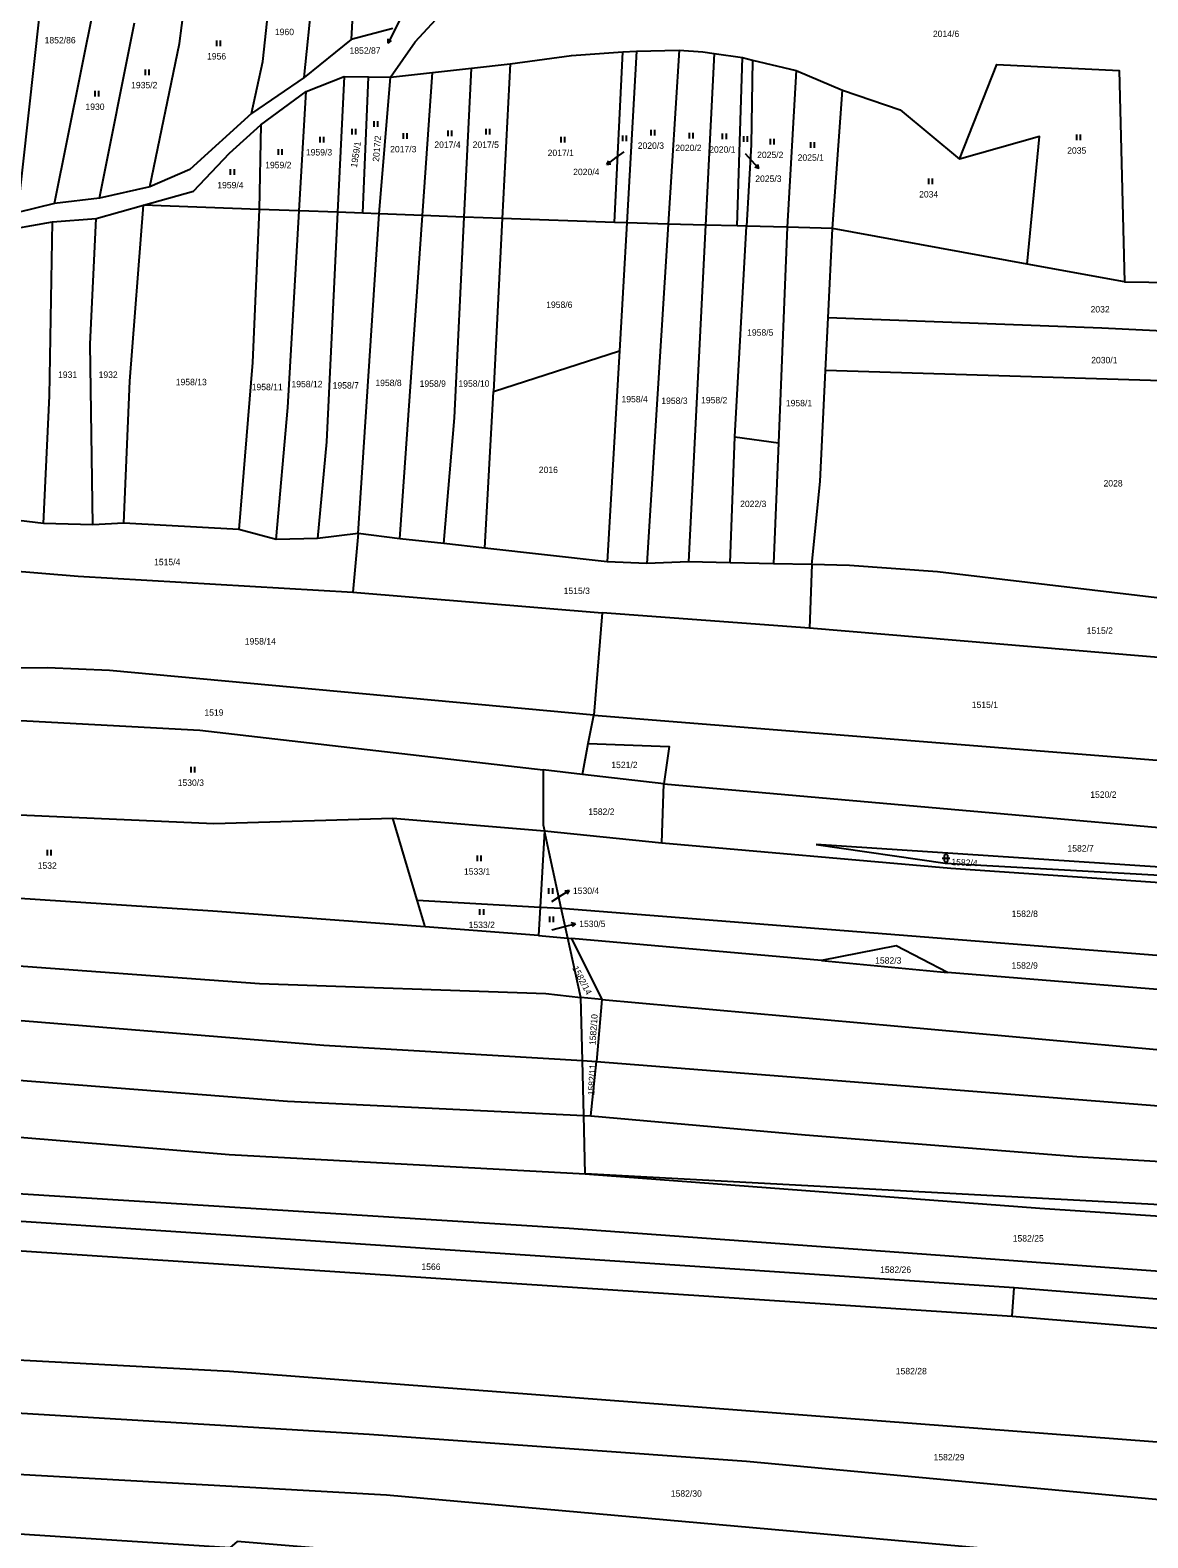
# Model space of a CAD drawing. Extents: x -776734 to -748832, y -1118122 to -976986.
# Drawn here: x -749843.1 to -749547, y -1113137.8 to -1112738.5 of the extents above; entities that cross this region are included whole.
import ezdxf

# ---------------------------------------------------------------- set-up
doc = ezdxf.new("R2010")
doc.units = 0
for name, color, linetype in [('KM_Hranice parcel', 7, 'Continuous'), ('KM_Parcelní čísla', 7, 'Continuous'), ('KM_Pop  PČ popisy', 7, 'Continuous'), ('KM_Značky kultur', 7, 'Continuous')]:
    doc.layers.add(name, color=color, linetype=linetype)

msp = doc.modelspace()

# ---------------------------------------------------------------- linework, layer by layer
at = {"layer": 'KM_Hranice parcel'}
for p, q in [((-749770.47, -1112751.02), (-749768.03, -1112726.62)), ((-749757.46, -1112729.45), (-749758.01, -1112740.96)), ((-749836.59, -1112784.41), (-749826.06, -1112731.72)), ((-749824.66, -1112782.98), (-749815.42, -1112736.54)), ((-749758.01, -1112740.96), (-749770.47, -1112751.02)), ((-749747, -1112738.08), (-749758.01, -1112740.96)), ((-749688.3, -1112789.47), (-749686.09, -1112744.27)), ((-749686.09, -1112744.27), (-749682.44, -1112744.02)), ((-749682.44, -1112744.02), (-749685.01, -1112789.56)), ((-749682.44, -1112744.02), (-749671.2, -1112743.82)), ((-749671.2, -1112743.82), (-749674.1, -1112789.85)), ((-749661.92, -1112744.65), (-749664.2, -1112790.12)), ((-749661.92, -1112744.65), (-749654.41, -1112745.78)), ((-749736.52, -1112749.74), (-749726.21, -1112748.59)), ((-749728.09, -1112787.99), (-749726.21, -1112748.59)), ((-749726.21, -1112748.59), (-749715.94, -1112747.45)), ((-749715.94, -1112747.45), (-749718.02, -1112788.36)), ((-749655.79, -1112790.35), (-749654.41, -1112745.78)), ((-749654.41, -1112745.78), (-749651.71, -1112746.42)), ((-749651.71, -1112746.42), (-749640.22, -1112749.14)), ((-749640.22, -1112749.14), (-749642.6, -1112790.71)), ((-749640.22, -1112749.14), (-749627.92, -1112754.37)), ((-749770.47, -1112751.02), (-749784.41, -1112760.56)), ((-749769.98, -1112754.76), (-749759.92, -1112750.8)), ((-749759.92, -1112750.8), (-749761.66, -1112786.74)), ((-749759.92, -1112750.8), (-749753.43, -1112750.89)), ((-749754.95, -1112786.99), (-749753.43, -1112750.89)), ((-749753.43, -1112750.89), (-749747.6, -1112750.97)), ((-749750.62, -1112787.15), (-749747.6, -1112750.97)), ((-749747.6, -1112750.97), (-749736.52, -1112749.74)), ((-749739.15, -1112787.58), (-749736.52, -1112749.74)), ((-749781.99, -1112763.56), (-749769.98, -1112754.76)), ((-749771.79, -1112786.36), (-749769.98, -1112754.76)), ((-749630.59, -1112791.03), (-749627.92, -1112754.37)), ((-749781.99, -1112763.56), (-749782.43, -1112785.97)), ((-749811.35, -1112780), (-749824.66, -1112782.98)), ((-749836.59, -1112784.41), (-749846.34, -1112786.78)), ((-749824.66, -1112782.98), (-749836.59, -1112784.41)), ((-749825.57, -1112788.41), (-749813.08, -1112784.83)), ((-749782.43, -1112785.97), (-749813.08, -1112784.83)), ((-749857.72, -1112792.89), (-749837.11, -1112789.29)), ((-749837.11, -1112789.29), (-749825.57, -1112788.41)), ((-749771.79, -1112786.36), (-749782.43, -1112785.97)), ((-749761.66, -1112786.74), (-749771.79, -1112786.36)), ((-749754.95, -1112786.99), (-749761.66, -1112786.74)), ((-749756.17, -1112871.85), (-749750.62, -1112787.15)), ((-749750.62, -1112787.15), (-749754.95, -1112786.99)), ((-749739.15, -1112787.58), (-749750.62, -1112787.15)), ((-749745.11, -1112873.21), (-749739.15, -1112787.58)), ((-749728.09, -1112787.99), (-749739.15, -1112787.58)), ((-749718.02, -1112788.36), (-749728.09, -1112787.99)), ((-749718.02, -1112788.36), (-749720.34, -1112834.17)), ((-749688.3, -1112789.47), (-749718.02, -1112788.36)), ((-749685.01, -1112789.56), (-749688.3, -1112789.47)), ((-749685.01, -1112789.56), (-749686.93, -1112823.44)), ((-749674.1, -1112789.85), (-749685.01, -1112789.56)), ((-749674.1, -1112789.85), (-749679.77, -1112879.78)), ((-749664.2, -1112790.12), (-749674.1, -1112789.85)), ((-749664.2, -1112790.12), (-749668.68, -1112879.28)), ((-749655.79, -1112790.35), (-749664.2, -1112790.12)), ((-749656.4, -1112846.23), (-749653.36, -1112790.42)), ((-749653.36, -1112790.42), (-749655.79, -1112790.35)), ((-749642.6, -1112790.71), (-749653.36, -1112790.42)), ((-749642.6, -1112790.71), (-749644.88, -1112847.81)), ((-749630.59, -1112791.03), (-749642.6, -1112790.71)), ((-749631.73, -1112814.7), (-749630.59, -1112791.03)), ((-749578.97, -1112800.45), (-749630.59, -1112791.03)), ((-749553.21, -1112805.15), (-749578.97, -1112800.45)), ((-749632.4, -1112828.6), (-749631.73, -1112814.7)), ((-749720.34, -1112834.17), (-749686.93, -1112823.44)), ((-749686.93, -1112823.44), (-749690.26, -1112879.29)), ((-749722.63, -1112875.7), (-749720.34, -1112834.17)), ((-749657.63, -1112879.54), (-749656.4, -1112846.23)), ((-749656.4, -1112846.23), (-749644.88, -1112847.81)), ((-749644.88, -1112847.81), (-749646.16, -1112879.81)), ((-749839.48, -1112869.14), (-749857.53, -1112867.06)), ((-749826.45, -1112869.53), (-749839.48, -1112869.14)), ((-749818.25, -1112869.1), (-749826.45, -1112869.53)), ((-749787.81, -1112870.71), (-749818.25, -1112869.1)), ((-749777.88, -1112873.4), (-749787.81, -1112870.71)), ((-749766.96, -1112873.13), (-749777.88, -1112873.4)), ((-749756.17, -1112871.85), (-749766.96, -1112873.13)), ((-749756.17, -1112871.85), (-749757.64, -1112887.34)), ((-749745.11, -1112873.21), (-749756.17, -1112871.85)), ((-749733.48, -1112874.5), (-749745.11, -1112873.21)), ((-749722.63, -1112875.7), (-749733.48, -1112874.5)), ((-749690.26, -1112879.29), (-749722.63, -1112875.7)), ((-749679.77, -1112879.78), (-749690.26, -1112879.29)), ((-749668.68, -1112879.28), (-749679.77, -1112879.78)), ((-749657.63, -1112879.54), (-749668.68, -1112879.28)), ((-749646.16, -1112879.81), (-749657.63, -1112879.54)), ((-749636.05, -1112880.05), (-749646.16, -1112879.81)), ((-749636.05, -1112880.05), (-749636.63, -1112896.85)), ((-749757.64, -1112887.34), (-749691.52, -1112892.8)), ((-749691.52, -1112892.8), (-749693.81, -1112919.95)), ((-749636.63, -1112896.85), (-749691.52, -1112892.8)), ((-749477.29, -1112910.37), (-749636.63, -1112896.85)), ((-749695.23, -1112927.4), (-749693.81, -1112919.95)), ((-749693.81, -1112919.95), (-749472.31, -1112937.61)), ((-749696.79, -1112935.61), (-749695.23, -1112927.4)), ((-749696.79, -1112935.61), (-749707.18, -1112934.41)), ((-749675.26, -1112938.09), (-749696.79, -1112935.61)), ((-749675.76, -1112953.77), (-749675.26, -1112938.09)), ((-749747.01, -1112947.22), (-749706.84, -1112950.56)), ((-749740.55, -1112968.95), (-749747.01, -1112947.22)), ((-749706.84, -1112950.56), (-749707.98, -1112970.75)), ((-749706.84, -1112950.56), (-749675.76, -1112953.77)), ((-749702.38, -1112971.06), (-749706.84, -1112950.56)), ((-749738.45, -1112976.02), (-749740.55, -1112968.95)), ((-749740.55, -1112968.95), (-749707.98, -1112970.75)), ((-749707.98, -1112970.75), (-749708.38, -1112978.26)), ((-749707.98, -1112970.75), (-749702.38, -1112971.06)), ((-749702.38, -1112971.06), (-749431.36, -1112992.47)), ((-749700.66, -1112978.95), (-749702.38, -1112971.06)), ((-749708.38, -1112978.26), (-749738.45, -1112976.02)), ((-749708.38, -1112978.26), (-749700.66, -1112978.95)), ((-749700.66, -1112978.95), (-749699.67, -1112979.04)), ((-749697.22, -1112994.73), (-749700.66, -1112978.95)), ((-749633.46, -1112984.93), (-749699.67, -1112979.04)), ((-749699.67, -1112979.04), (-749691.69, -1112995.23)), ((-749633.46, -1112984.93), (-749600.12, -1112988.06)), ((-749431.26, -1113001.74), (-749600.12, -1112988.06)), ((-749691.69, -1112995.23), (-749697.22, -1112994.73)), ((-749696.8, -1113011.4), (-749697.22, -1112994.73)), ((-749691.69, -1112995.23), (-749693.02, -1113011.62)), ((-749696.8, -1113011.4), (-749693.02, -1113011.62)), ((-749696.43, -1113025.99), (-749696.8, -1113011.4)), ((-749694.52, -1113026.08), (-749693.02, -1113011.62)), ((-749696.43, -1113025.99), (-749694.52, -1113026.08)), ((-749696.04, -1113041.44), (-749696.43, -1113025.99)), ((-749582.45, -1113071.6), (-749878.83, -1113051.82)), ((-749883.74, -1113059.29), (-749582.94, -1113079.12)), ((-749582.94, -1113079.12), (-749582.45, -1113071.6)), ((-749498.3, -1113078.29), (-749582.45, -1113071.6)), ((-749582.94, -1113079.12), (-749498.98, -1113085.93))]:
    msp.add_line(p, q, dxfattribs=at)
for points in [[(-749811.35, -1112780), (-749803.54, -1112742.05), (-749801.06, -1112722.86)], [(-749784.41, -1112760.56), (-749781.39, -1112746.77), (-749778.98, -1112723.69)], [(-749846.34, -1112786.78), (-749840.57, -1112734.8), (-749846.11, -1112732.43)], [(-749747.6, -1112750.97), (-749741.11, -1112741.55), (-749733.45, -1112733.33)], [(-749715.94, -1112747.45), (-749699.64, -1112745.2), (-749686.09, -1112744.27)], [(-749671.2, -1112743.82), (-749664.88, -1112744.21), (-749661.92, -1112744.65)], [(-749651.71, -1112746.42), (-749652.09, -1112768.86), (-749653.36, -1112790.42)], [(-749596.93, -1112772.67), (-749587.03, -1112747.56), (-749554.61, -1112749.21), (-749553.21, -1112805.15)], [(-749627.92, -1112754.37), (-749612.67, -1112759.57), (-749596.93, -1112772.67)], [(-749784.41, -1112760.56), (-749800.73, -1112775.38), (-749811.35, -1112780)], [(-749813.08, -1112784.83), (-749799.78, -1112781.16), (-749790.29, -1112771.08), (-749781.99, -1112763.56)], [(-749578.97, -1112800.45), (-749575.73, -1112766.68), (-749596.93, -1112772.67)], [(-749818.25, -1112869.1), (-749816.67, -1112831.44), (-749813.08, -1112784.83)], [(-749839.48, -1112869.14), (-749837.97, -1112835.34), (-749837.11, -1112789.29)], [(-749826.45, -1112869.53), (-749827.13, -1112821.67), (-749825.57, -1112788.41)], [(-749782.43, -1112785.97), (-749784.2, -1112826.54), (-749787.81, -1112870.71)], [(-749777.88, -1112873.4), (-749774.77, -1112838.43), (-749771.79, -1112786.36)], [(-749761.66, -1112786.74), (-749764.59, -1112847.52), (-749766.96, -1112873.13)], [(-749733.48, -1112874.5), (-749730.64, -1112841.2), (-749728.09, -1112787.99)], [(-749553.21, -1112805.15), (-749520.84, -1112805.59), (-749487.97, -1112805.07)], [(-749485.47, -1112821.08), (-749559.19, -1112817.43), (-749631.73, -1112814.7)], [(-749636.05, -1112880.05), (-749633.81, -1112858.01), (-749632.4, -1112828.6)], [(-749483, -1112839.7), (-749526.21, -1112831.89), (-749632.4, -1112828.6)], [(-749859.3, -1112880.7), (-749830.35, -1112883.09), (-749757.64, -1112887.34)], [(-749479.82, -1112896.54), (-749602.79, -1112881.92), (-749626.07, -1112880.28), (-749636.05, -1112880.05)], [(-749693.81, -1112919.95), (-749822.02, -1112908.05), (-749838.47, -1112907.37), (-749885.73, -1112907.55)], [(-749910.64, -1112920.11), (-749884.55, -1112921.55), (-749853.81, -1112920.88), (-749798.11, -1112923.92), (-749707.18, -1112934.41)], [(-749695.23, -1112927.4), (-749673.85, -1112928.22), (-749675.26, -1112938.09)], [(-749707.18, -1112934.41), (-749707.18, -1112949.01), (-749706.84, -1112950.56)], [(-749675.26, -1112938.09), (-749444.92, -1112958.41), (-749440.56, -1112960.36)], [(-749885.59, -1112944.53), (-749794.39, -1112948.58), (-749747.01, -1112947.22)], [(-749675.76, -1112953.77), (-749599.18, -1112960.41), (-749436.75, -1112971.57)], [(-749634.89, -1112954.17), (-749600.69, -1112959.16), (-749482.25, -1112965.7), (-749482.15, -1112964.24), (-749634.89, -1112954.17)], [(-749738.45, -1112976.02), (-749794.68, -1112971.81), (-749926.58, -1112963.21)], [(-750046.69, -1112973.72), (-749965.36, -1112979.03), (-749931.6, -1112980.01), (-749782.31, -1112990.98), (-749706.47, -1112993.66), (-749697.22, -1112994.73)], [(-749600.12, -1112988.06), (-749613.71, -1112981.01), (-749633.46, -1112984.93)], [(-750056.4, -1112988.8), (-749964.73, -1112992.81), (-749868.26, -1112998.93), (-749765.25, -1113007.33), (-749696.8, -1113011.4)], [(-749691.69, -1112995.23), (-749515.26, -1113011.11), (-749397.95, -1113019.02), (-749342.46, -1113021.54)], [(-750074.58, -1112997.8), (-750010.65, -1113005.59), (-749947.84, -1113008.63), (-749774.89, -1113022.17), (-749696.43, -1113025.99)], [(-749693.02, -1113011.62), (-749529.59, -1113024.56), (-749420.58, -1113031.69), (-749342.22, -1113040.34)], [(-749694.52, -1113026.08), (-749637.79, -1113031.04), (-749565.84, -1113036.81), (-749424.89, -1113045.18), (-749379.21, -1113049.48), (-749339.82, -1113057.66)], [(-749846.85, -1113031.59), (-749790.39, -1113036.25), (-749696.04, -1113041.44)], [(-749696.04, -1113041.44), (-749575.68, -1113050.48), (-749402.25, -1113061.97), (-749367.33, -1113065.54), (-749337.58, -1113071.32)], [(-749338.73, -1113064.33), (-749375.11, -1113058.7), (-749696.04, -1113041.44)], [(-749847.8, -1113046.56), (-749700.31, -1113055.78), (-749403.14, -1113077.45), (-749334.93, -1113087.36)], [(-749884.41, -1113088.67), (-749790.29, -1113093.63), (-749545.72, -1113112.3), (-749484.91, -1113116.21), (-749408.28, -1113122.15), (-749328.06, -1113129.46)], [(-749884.73, -1113102.38), (-749753.25, -1113110.33), (-749653.36, -1113117.5), (-749453.68, -1113136.08), (-749347.81, -1113144.41), (-749325.41, -1113145.59)], [(-749323.04, -1113160.03), (-749385.33, -1113156.46), (-749535.86, -1113145.53), (-749748.66, -1113126.52), (-749866.87, -1113119.86), (-749997.89, -1113110.59)], [(-749377.1, -1113170.13), (-749477.14, -1113164.7), (-749788.23, -1113138.75), (-749790.19, -1113140.47), (-749998.39, -1113126.92)]]:
    msp.add_lwpolyline(points, dxfattribs=at)
at = {"layer": 'KM_Pop  PČ popisy'}
for p, q in [((-749745.06, -1112735.62), (-749746.91, -1112739.24)), ((-749746.91, -1112739.24), (-749748.272, -1112741.914)), ((-749748.272, -1112741.914), (-749748.264, -1112740.794)), ((-749748.272, -1112741.914), (-749747.372, -1112741.249)), ((-749687.94, -1112772.26), (-749690.337, -1112774.066)), ((-749690.337, -1112774.066), (-749689.838, -1112773.063)), ((-749685.85, -1112770.71), (-749687.94, -1112772.26)), ((-749653.68, -1112771.17), (-749652.07, -1112772.95)), ((-749652.07, -1112772.95), (-749650.062, -1112775.18)), ((-749690.337, -1112774.066), (-749689.236, -1112773.863)), ((-749650.062, -1112775.18), (-749651.104, -1112774.771)), ((-749650.062, -1112775.18), (-749650.36, -1112774.101)), ((-749704.92, -1112969.26), (-749702.86, -1112967.99)), ((-749702.86, -1112967.99), (-749700.315, -1112966.4)), ((-749700.315, -1112966.4), (-749701.43, -1112966.506)), ((-749700.315, -1112966.4), (-749700.899, -1112967.355)), ((-749704.92, -1112976.76), (-749701.55, -1112975.92)), ((-749701.55, -1112975.92), (-749698.638, -1112975.194)), ((-749698.638, -1112975.194), (-749699.731, -1112974.95)), ((-749698.638, -1112975.194), (-749699.489, -1112975.922))]:
    msp.add_line(p, q, dxfattribs=at)
at = {"layer": 'KM_Značky kultur'}
for p, q in [((-749793.651, -1112742.72), (-749793.651, -1112741.22)), ((-749792.65, -1112742.72), (-749792.65, -1112741.22)), ((-749812.511, -1112750.42), (-749812.511, -1112748.92)), ((-749811.51, -1112750.42), (-749811.51, -1112748.92)), ((-749825.851, -1112756.08), (-749825.851, -1112754.58)), ((-749824.85, -1112756.08), (-749824.85, -1112754.58)), ((-749757.811, -1112766.09), (-749757.811, -1112764.59)), ((-749756.81, -1112766.09), (-749756.81, -1112764.59)), ((-749751.971, -1112764.14), (-749751.971, -1112762.64)), ((-749750.97, -1112764.14), (-749750.97, -1112762.64)), ((-749732.341, -1112766.61), (-749732.341, -1112765.11)), ((-749731.34, -1112766.61), (-749731.34, -1112765.11)), ((-749722.321, -1112766.13), (-749722.321, -1112764.63)), ((-749721.32, -1112766.13), (-749721.32, -1112764.63)), ((-749678.601, -1112766.38), (-749678.601, -1112764.88)), ((-749677.6, -1112766.38), (-749677.6, -1112764.88)), ((-749766.261, -1112768.28), (-749766.261, -1112766.78)), ((-749765.26, -1112768.28), (-749765.26, -1112766.78)), ((-749744.181, -1112767.31), (-749744.181, -1112765.81)), ((-749743.18, -1112767.31), (-749743.18, -1112765.81)), ((-749702.461, -1112768.29), (-749702.461, -1112766.79)), ((-749701.46, -1112768.29), (-749701.46, -1112766.79)), ((-749686.081, -1112767.88), (-749686.081, -1112766.38)), ((-749685.08, -1112767.88), (-749685.08, -1112766.38)), ((-749668.461, -1112767.21), (-749668.461, -1112765.71)), ((-749667.46, -1112767.21), (-749667.46, -1112765.71)), ((-749659.671, -1112767.41), (-749659.671, -1112765.91)), ((-749658.67, -1112767.41), (-749658.67, -1112765.91)), ((-749654.081, -1112768.11), (-749654.081, -1112766.61)), ((-749653.08, -1112768.11), (-749653.08, -1112766.61)), ((-749646.981, -1112768.82), (-749646.981, -1112767.32)), ((-749645.98, -1112768.82), (-749645.98, -1112767.32)), ((-749636.291, -1112769.68), (-749636.291, -1112768.18)), ((-749635.29, -1112769.68), (-749635.29, -1112768.18)), ((-749565.841, -1112767.67), (-749565.841, -1112766.17)), ((-749564.84, -1112767.67), (-749564.84, -1112766.17)), ((-749777.271, -1112771.52), (-749777.271, -1112770.02)), ((-749776.27, -1112771.52), (-749776.27, -1112770.02)), ((-749789.961, -1112776.84), (-749789.961, -1112775.34)), ((-749788.96, -1112776.84), (-749788.96, -1112775.34)), ((-749605.051, -1112779.27), (-749605.051, -1112777.77)), ((-749604.05, -1112779.27), (-749604.05, -1112777.77)), ((-749800.451, -1112935.11), (-749800.451, -1112933.61)), ((-749799.45, -1112935.11), (-749799.45, -1112933.61)), ((-749838.501, -1112957.07), (-749838.501, -1112955.57)), ((-749837.5, -1112957.07), (-749837.5, -1112955.57)), ((-749724.621, -1112958.62), (-749724.621, -1112957.12)), ((-749723.62, -1112958.62), (-749723.62, -1112957.12)), ((-749601.491, -1112957.821), (-749599.489, -1112957.821)), ((-749600.991, -1112957.321), (-749600.991, -1112958.322)), ((-749599.989, -1112958.322), (-749599.989, -1112957.321)), ((-749705.651, -1112967.28), (-749705.651, -1112965.78)), ((-749704.65, -1112967.28), (-749704.65, -1112965.78)), ((-749723.941, -1112972.79), (-749723.941, -1112971.29)), ((-749722.94, -1112972.79), (-749722.94, -1112971.29)), ((-749705.431, -1112974.76), (-749705.431, -1112973.26)), ((-749704.43, -1112974.76), (-749704.43, -1112973.26))]:
    msp.add_line(p, q, dxfattribs=at)
for centre, start, end in [((-749600.49, -1112957.3209), 0, 180), ((-749600.49, -1112958.3209), 180, 359.987886)]:
    msp.add_arc(centre, 0.5, start, end, dxfattribs=at)

# ---------------------------------------------------------------- texts
at = {"layer": 'KM_Parcelní čísla'}
for s, p in [('1852/86', (-749839.226, -1112742.01)), ('1960', (-749778.234, -1112739.82)), ('2014/6', (-749603.957, -1112740.32)), ('1956', (-749796.214, -1112746.27)), ('1852/87', (-749758.473, -1112744.758)), ('1935/2', (-749816.317, -1112753.9)), ('1930', (-749828.414, -1112759.63)), ('2017/3', (-749747.717, -1112770.86)), ('2017/4', (-749736.007, -1112769.68)), ('2017/5', (-749725.857, -1112769.68)), ('2020/3', (-749682.137, -1112769.93)), ('2020/2', (-749672.187, -1112770.52)), ('2020/1', (-749663.207, -1112770.96)), ('2035', (-749568.404, -1112771.22)), ('1959/2', (-749780.807, -1112775.07)), ('1959/3', (-749770.027, -1112771.69)), ('2017/1', (-749705.997, -1112771.84)), ('2025/2', (-749650.517, -1112772.37)), ('2025/1', (-749639.787, -1112773.09)), ('2020/4', (-749699.245, -1112776.898)), ('2025/3', (-749651.01, -1112778.688)), ('1959/4', (-749793.497, -1112780.39)), ('2034', (-749607.614, -1112782.82)), ('1958/6', (-749706.387, -1112812.07)), ('2032', (-749562.204, -1112813.27)), ('1958/5', (-749653.167, -1112819.43)), ('2030/1', (-749562.037, -1112826.73)), ('1931', (-749835.674, -1112830.59)), ('1932', (-749824.934, -1112830.59)), ('1958/13', (-749804.496, -1112832.54)), ('1958/11', (-749784.386, -1112833.86)), ('1958/12', (-749773.846, -1112833.08)), ('1958/7', (-749762.947, -1112833.42)), ('1958/8', (-749751.627, -1112832.77)), ('1958/9', (-749739.907, -1112832.97)), ('1958/10', (-749729.626, -1112832.95)), ('1958/4', (-749686.437, -1112837.08)), ('1958/3', (-749675.897, -1112837.49)), ('1958/2', (-749665.357, -1112837.34)), ('1958/1', (-749642.907, -1112838.12)), ('2016', (-749708.344, -1112855.79)), ('2028', (-749558.774, -1112859.36)), ('2022/3', (-749655.027, -1112864.81)), ('1515/4', (-749810.237, -1112880.21)), ('1515/3', (-749701.767, -1112887.83)), ('1515/2', (-749563.247, -1112898.38)), ('1958/14', (-749786.206, -1112901.22)), ('1515/1', (-749593.677, -1112918.01)), ('1519', (-749796.904, -1112920.06)), ('1521/2', (-749689.137, -1112933.95)), ('1530/3', (-749803.987, -1112938.66)), ('1520/2', (-749562.287, -1112941.82)), ('1582/2', (-749695.237, -1112946.34)), ('1582/7', (-749568.327, -1112956.04)), ('1532', (-749841.064, -1112960.62)), ('1533/1', (-749728.157, -1112962.17)), ('1530/4', (-749699.3, -1112967.27)), ('1582/8', (-749583.107, -1112973.37)), ('1533/2', (-749726.927, -1112976.31)), ('1530/5', (-749697.64, -1112976.05)), ('1582/3', (-749619.267, -1112985.73)), ('1582/9', (-749583.127, -1112987.07)), ('1582/25', (-749582.826, -1113059.34)), ('1566', (-749739.434, -1113066.85)), ('1582/26', (-749617.946, -1113067.64)), ('1582/28', (-749613.796, -1113094.5)), ('1582/29', (-749603.796, -1113117.3)), ('1582/30', (-749673.376, -1113126.92))]:
    msp.add_text(s, height=1.7, dxfattribs=at).set_placement(p)
for s, rotation, p in [('1959/1', 81, (-749756.518, -1112774.982)), ('2017/2', 85, (-749750.677, -1112773.406)), ('1582/4', 357, (-749599.126, -1112959.622)), ('1582/14', 298, (-749699.538, -1112986.92)), ('1582/10', 86, (-749693.312, -1113007.354)), ('1582/11', 87, (-749693.631, -1113020.664))]:
    msp.add_text(s, height=1.7, rotation=rotation, dxfattribs=at).set_placement(p)

doc.saveas('drawing.dxf')
